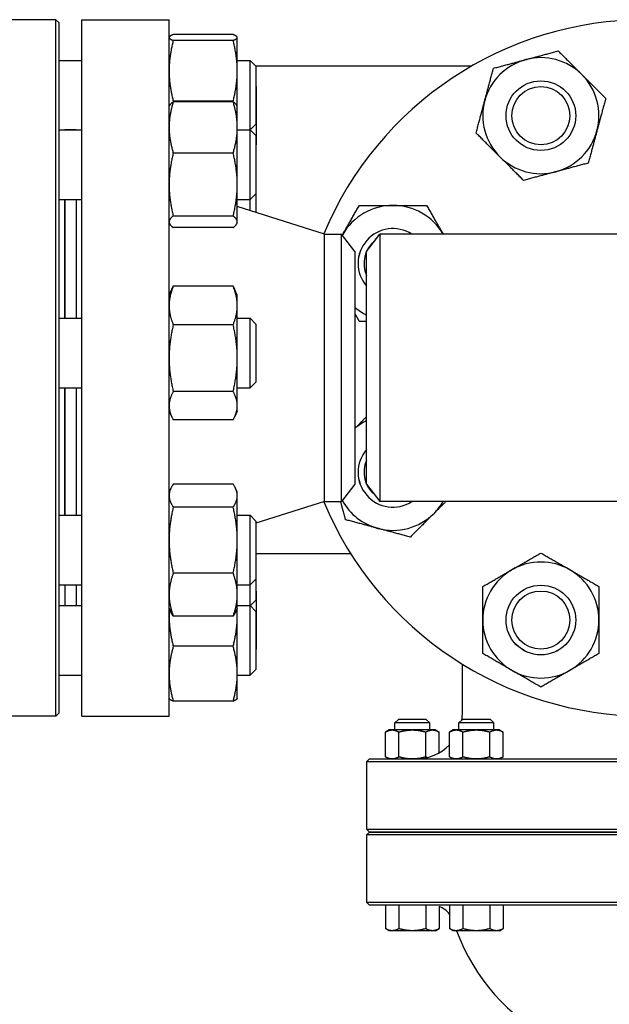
# Model space of a CAD drawing. Header units: inches. Extents: x 18 to 846, y -44 to 561.
# Tile 587 of 642: x 416.2 to 422.54, y 511.2 to 521.81. Entities that reach past the tile are written whole.
import ezdxf

# ---------------------------------------------------------------- set-up
doc = ezdxf.new("R2010")
doc.units = ezdxf.units.IN
doc.header["$LTSCALE"] = 24
doc.header["$MEASUREMENT"] = 0
doc.layers.add('Visible (ANSI)', color=7, linetype='Continuous', lineweight=30)

msp = doc.modelspace()

# ---------------------------------------------------------------- linework, layer by layer
at = {"layer": 'Visible (ANSI)'}
for p, q in [((416.58468, 521.8063), (415.67843, 521.8063)), ((416.58468, 514.3063), (416.58468, 521.8063)), ((416.61593, 521.77505), (416.58468, 521.8063)), ((416.61593, 521.77505), (416.61593, 514.33755)), ((416.86343, 514.3063), (416.86343, 521.8063)), ((416.86343, 521.8063), (417.80343, 521.8063)), ((417.80343, 514.3063), (417.80343, 521.8063)), ((417.80343, 521.61698), (417.80457, 521.61942)), ((418.49234, 521.64635), (417.84852, 521.64635)), ((418.49234, 521.58275), (417.84852, 521.58275)), ((418.53743, 521.61698), (418.53629, 521.61942)), ((418.53743, 521.61455), (418.53743, 521.61698)), ((418.53743, 521.25556), (418.53743, 521.61455)), ((416.61593, 521.36698), (416.86343, 521.36698)), ((418.53743, 521.36698), (418.67593, 521.36698)), ((418.67593, 520.61982), (418.67593, 521.36698)), ((418.73843, 521.30448), (418.67593, 521.36698)), ((418.53743, 520.86982), (418.53743, 521.25556)), ((421.0576, 521.3063), (418.73661, 521.3063)), ((418.73843, 521.30448), (418.73843, 520.67948)), ((418.74093, 521.08501), (418.73843, 521.08751)), ((418.74093, 521.08501), (418.74093, 520.46001)), ((418.49234, 520.92838), (417.84852, 520.92838)), ((418.49234, 520.92274), (417.84852, 520.92274)), ((417.80343, 520.86982), (417.80787, 520.87935)), ((418.53743, 520.86982), (418.53298, 520.87935)), ((418.53743, 520.64609), (418.53743, 520.86982)), ((416.61593, 520.61982), (416.86343, 520.61982)), ((416.68343, 520.6213), (416.68343, 520.61982)), ((416.80343, 520.6213), (416.68343, 520.6213)), ((416.80343, 520.6213), (416.80343, 520.61982)), ((418.53743, 520.03048), (418.53743, 520.64609)), ((418.53743, 520.61982), (418.67593, 520.61982)), ((418.67593, 519.86982), (418.67593, 520.61982)), ((418.73843, 520.55732), (418.67593, 520.61982)), ((418.73843, 520.67948), (418.67735, 520.6184)), ((418.67843, 520.61732), (418.67843, 520.61948)), ((418.73843, 520.55732), (418.73843, 519.93232)), ((418.74093, 520.46001), (418.73843, 520.45751)), ((418.49234, 520.36944), (417.84852, 520.36944)), ((418.53743, 519.62921), (418.53743, 520.03048)), ((416.61593, 519.86982), (416.86343, 519.86982)), ((416.67843, 519.86982), (416.67843, 518.59065)), ((416.68343, 519.86982), (416.68343, 518.59065)), ((416.80343, 519.86982), (416.80343, 518.59065)), ((418.53743, 519.86982), (418.67593, 519.86982)), ((418.73843, 519.93232), (418.67593, 519.86982)), ((418.67593, 519.74995), (418.67593, 519.86982)), ((418.73843, 519.93232), (418.73843, 519.73016)), ((419.47676, 519.4963), (418.53743, 519.79382)), ((418.49234, 519.69152), (417.84852, 519.69152)), ((417.80343, 519.61982), (417.80787, 519.61028)), ((418.49234, 519.56689), (417.84852, 519.56689)), ((418.53743, 519.61982), (418.53298, 519.61028)), ((418.53743, 519.61982), (418.53743, 519.62921)), ((419.47676, 516.6163), (419.47676, 519.4963)), ((419.47676, 519.4963), (419.65956, 519.4963)), ((419.65956, 516.6163), (419.65956, 519.4963)), ((419.80343, 519.3088), (419.65956, 519.4963)), ((419.92843, 519.3088), (420.0723, 519.4963)), ((420.0723, 519.4963), (420.0723, 516.6163)), ((425.78456, 519.4963), (420.0723, 519.4963)), ((419.80343, 519.3088), (419.80343, 516.8038)), ((419.92843, 516.8038), (419.92843, 519.3088)), ((417.80343, 518.84065), (417.83341, 518.90495)), ((418.49234, 518.93453), (417.84852, 518.93453)), ((418.53743, 518.84065), (418.50745, 518.90495)), ((418.53743, 518.72727), (418.53743, 518.84065)), ((418.53743, 518.16057), (418.53743, 518.72727)), ((416.61593, 518.59065), (416.86343, 518.59065)), ((418.53743, 518.59065), (418.67593, 518.59065)), ((418.67593, 517.84065), (418.67593, 518.59065)), ((418.73843, 518.52815), (418.67593, 518.59065)), ((418.49234, 518.52001), (417.84852, 518.52001)), ((418.73843, 518.52815), (418.73843, 517.90315)), ((418.53743, 517.64895), (418.53743, 518.16057)), ((418.73843, 517.90315), (418.67593, 517.84065)), ((416.61593, 517.84065), (416.86343, 517.84065)), ((416.67843, 517.84065), (416.67843, 516.46814)), ((416.68343, 517.84065), (416.68343, 516.46814)), ((416.80343, 517.84065), (416.80343, 516.46814)), ((418.49234, 517.80113), (417.84852, 517.80113)), ((418.53743, 517.84065), (418.67593, 517.84065)), ((418.53743, 517.59065), (418.53743, 517.64895)), ((417.80343, 517.59065), (417.83341, 517.52635)), ((418.53743, 517.59065), (418.50745, 517.52635)), ((418.49234, 517.49677), (417.84852, 517.49677)), ((418.49234, 516.80399), (417.84852, 516.80399)), ((419.80343, 516.8038), (419.65956, 516.6163)), ((419.92843, 516.8038), (420.0723, 516.6163)), ((417.80343, 516.71814), (417.82224, 516.75849)), ((418.53743, 516.71814), (418.51861, 516.75849)), ((418.53743, 516.68024), (418.53743, 516.71814)), ((418.53743, 516.20107), (418.53743, 516.68024)), ((419.47676, 516.6163), (418.73843, 516.38245)), ((419.47676, 516.6163), (419.65956, 516.6163)), ((425.78456, 516.6163), (420.0723, 516.6163)), ((416.61593, 516.46814), (416.86343, 516.46814)), ((418.49234, 516.55649), (417.84852, 516.55649)), ((418.53743, 516.46814), (418.67593, 516.46814)), ((418.67593, 515.71814), (418.67593, 516.46814)), ((418.73843, 516.40564), (418.67593, 516.46814)), ((418.73843, 516.40564), (418.73843, 515.78064)), ((418.53743, 515.61397), (418.53743, 516.20107)), ((418.73843, 516.0563), (419.75628, 516.0563)), ((418.49234, 515.84564), (417.84852, 515.84564)), ((418.73843, 515.78064), (418.67593, 515.71814)), ((418.73843, 515.78064), (418.73843, 515.55529)), ((416.61593, 515.71814), (416.86343, 515.71814)), ((416.68343, 515.71814), (416.68343, 515.49562)), ((416.80343, 515.71814), (416.80343, 515.49562)), ((418.53743, 515.71814), (418.67593, 515.71814)), ((418.67593, 515.49562), (418.67593, 515.71814)), ((418.74093, 515.6526), (418.73843, 515.6551)), ((418.74093, 515.6526), (418.74093, 515.0276)), ((418.53743, 515.46814), (418.53743, 515.61397)), ((418.73843, 515.55529), (418.67735, 515.49421)), ((416.61593, 515.49562), (416.86343, 515.49562)), ((417.80343, 515.46814), (417.82224, 515.42779)), ((418.53743, 515.46814), (418.51861, 515.42779)), ((418.53743, 515.49562), (418.67593, 515.49562)), ((418.53743, 515.3842), (418.53743, 515.46814)), ((418.67593, 514.74562), (418.67593, 515.49562)), ((418.73843, 515.43312), (418.67593, 515.49562)), ((418.67843, 515.49312), (418.67843, 515.49529)), ((418.73843, 515.43312), (418.73843, 514.80812)), ((418.49234, 515.38229), (417.84852, 515.38229)), ((418.53743, 514.76164), (418.53743, 515.3842)), ((418.49234, 515.05702), (417.84852, 515.05702)), ((418.74093, 515.0276), (418.73843, 515.0251)), ((418.73843, 514.80812), (418.67593, 514.74562)), ((420.95992, 514.3437), (420.95992, 514.86452)), ((416.61593, 514.74562), (416.86343, 514.74562)), ((418.53743, 514.49562), (418.53743, 514.76164)), ((418.53743, 514.74562), (418.67593, 514.74562)), ((417.80343, 514.49562), (417.80457, 514.49318)), ((418.49234, 514.46625), (417.84852, 514.46625)), ((418.53743, 514.49562), (418.53629, 514.49318)), ((416.58468, 514.3063), (415.67843, 514.3063)), ((416.61593, 514.33755), (416.58468, 514.3063)), ((416.86343, 514.3063), (417.80343, 514.3063)), ((420.2703, 514.2689), (420.23305, 514.23165)), ((420.5708, 514.2689), (420.2703, 514.2689)), ((420.5708, 514.2689), (420.60805, 514.23165)), ((420.95928, 514.2689), (420.92203, 514.23165)), ((421.25978, 514.2689), (420.95928, 514.2689)), ((421.25978, 514.2689), (421.29703, 514.23165)), ((420.17055, 514.1562), (420.13188, 514.13387)), ((420.13188, 513.86603), (420.13188, 514.13387)), ((420.20405, 514.1562), (420.17055, 514.1562)), ((420.42055, 514.1562), (420.20405, 514.1562)), ((420.60805, 514.23165), (420.23305, 514.23165)), ((420.23305, 514.1562), (420.23305, 514.23165)), ((420.27622, 513.86603), (420.27622, 514.13387)), ((420.63706, 514.1562), (420.42055, 514.1562)), ((420.56489, 513.86603), (420.56489, 514.13387)), ((420.60805, 514.1562), (420.60805, 514.23165)), ((420.67055, 514.1562), (420.63706, 514.1562)), ((420.67055, 514.1562), (420.70923, 514.13387)), ((420.70923, 513.91029), (420.70923, 514.13387)), ((420.85953, 514.1562), (420.82086, 514.13387)), ((420.82086, 513.86603), (420.82086, 514.13387)), ((420.89302, 514.1562), (420.85953, 514.1562)), ((421.10953, 514.1562), (420.89302, 514.1562)), ((421.29703, 514.23165), (420.92203, 514.23165)), ((420.92203, 514.1562), (420.92203, 514.23165)), ((420.96519, 513.86603), (420.96519, 514.13387)), ((421.32604, 514.1562), (421.10953, 514.1562)), ((421.25387, 513.86603), (421.25387, 514.13387)), ((421.29703, 514.1562), (421.29703, 514.23165)), ((421.35953, 514.1562), (421.32604, 514.1562)), ((421.35953, 514.1562), (421.39821, 514.13387)), ((421.39821, 513.86603), (421.39821, 514.13387)), ((419.95968, 513.8437), (419.92843, 513.81245)), ((419.98622, 513.81245), (419.92843, 513.81245)), ((419.92843, 513.81245), (419.92843, 513.08755)), ((419.95968, 513.8437), (420.01731, 513.8437)), ((421.55092, 513.81245), (419.98622, 513.81245)), ((420.01731, 513.8437), (421.55378, 513.8437)), ((420.17055, 513.8437), (420.13188, 513.86603)), ((420.85953, 513.8437), (420.82086, 513.86603)), ((421.35953, 513.8437), (421.39821, 513.86603)), ((424.30594, 513.81245), (421.55092, 513.81245)), ((421.55378, 513.8437), (424.30308, 513.8437)), ((419.92843, 513.08755), (419.98622, 513.08755)), ((419.95968, 513.0563), (419.92843, 513.08755)), ((419.98622, 513.08755), (421.55092, 513.08755)), ((421.55092, 513.08755), (424.30594, 513.08755)), ((419.95968, 513.0563), (419.92843, 513.02505)), ((419.98622, 513.02505), (419.92843, 513.02505)), ((419.92843, 513.02505), (419.92843, 512.30015)), ((420.01731, 513.0563), (419.95968, 513.0563)), ((419.95968, 513.0563), (420.01731, 513.0563)), ((421.55092, 513.02505), (419.98622, 513.02505)), ((421.55378, 513.0563), (420.01731, 513.0563)), ((420.01731, 513.0563), (421.55378, 513.0563)), ((424.30594, 513.02505), (421.55092, 513.02505)), ((424.30308, 513.0563), (421.55378, 513.0563)), ((421.55378, 513.0563), (424.30308, 513.0563)), ((419.92843, 512.30015), (419.98622, 512.30015)), ((419.95968, 512.2689), (419.92843, 512.30015)), ((420.01731, 512.2689), (419.95968, 512.2689)), ((419.98622, 512.30015), (421.55092, 512.30015)), ((421.55378, 512.2689), (420.01731, 512.2689)), ((420.13188, 512.2689), (420.13188, 512.01623)), ((420.27622, 512.2689), (420.27622, 512.01623)), ((420.56489, 512.2689), (420.56489, 512.01623)), ((420.70923, 512.2538), (420.70923, 512.01623)), ((420.82086, 512.2689), (420.82086, 512.01623)), ((420.96519, 512.2689), (420.96519, 512.01623)), ((421.25387, 512.2689), (421.25387, 512.01623)), ((421.39821, 512.2689), (421.39821, 512.01623)), ((421.55092, 512.30015), (424.30594, 512.30015)), ((424.30308, 512.2689), (421.55378, 512.2689)), ((420.17055, 511.9939), (420.13188, 512.01623)), ((420.67055, 511.9939), (420.70923, 512.01623)), ((420.85953, 511.9939), (420.82086, 512.01623)), ((421.35953, 511.9939), (421.39821, 512.01623)), ((420.20405, 511.9939), (420.17055, 511.9939)), ((420.42055, 511.9939), (420.20405, 511.9939)), ((420.63706, 511.9939), (420.42055, 511.9939)), ((420.67055, 511.9939), (420.63706, 511.9939)), ((420.89302, 511.9939), (420.85953, 511.9939)), ((421.10953, 511.9939), (420.89302, 511.9939)), ((421.32604, 511.9939), (421.10953, 511.9939)), ((421.35953, 511.9939), (421.32604, 511.9939))]:
    msp.add_line(p, q, dxfattribs=at)
for centre, radius in [((421.80334, 520.77251), 0.37513), ((421.80334, 520.77251), 0.375), ((421.80334, 520.77251), 0.3125), ((421.80334, 515.3401), 0.37513), ((421.80334, 515.3401), 0.375), ((421.80334, 515.3401), 0.3125)]:
    msp.add_circle(centre, radius, dxfattribs=at)
for centre, radius, start, end in [((422.92843, 518.0563), 3.75, 22.631841, 157.368159), ((421.80334, 520.77251), 0.625, 105, 165), ((421.80334, 520.77251), 0.625, 45, 105), ((421.80334, 520.77251), 0.625, 345, 45), ((421.80334, 520.77251), 0.625, 165, 225), ((421.80334, 520.77251), 0.625, 285, 345), ((421.80334, 520.77251), 0.625, 225, 285), ((420.21222, 519.18139), 0.625, 90, 150), ((420.21222, 519.18139), 0.625, 30.255516, 90), ((420.21222, 519.18139), 0.37513, 57.085092, 220.840842), ((420.21222, 519.18139), 0.375, 57.114984, 220.818462), ((420.21222, 519.18139), 0.625, 150, 150.75405), ((420.21222, 519.18139), 0.3125, 128.121797, 204.750248), ((420.21222, 519.18139), 0.625, 229.150779, 242.994844), ((420.21222, 516.93121), 0.625, 117.005156, 130.849221), ((420.21222, 516.93121), 0.37513, 139.159158, 302.914908), ((420.21222, 516.93121), 0.375, 139.181538, 302.885016), ((420.21222, 516.93121), 0.3125, 155.249752, 231.878203), ((422.92843, 518.0563), 3.75, 202.631841, 337.368159), ((420.21222, 516.93121), 0.625, 209.24595, 255), ((420.21222, 516.93121), 0.625, 315, 329.744484), ((420.21222, 516.93121), 0.625, 255, 315), ((421.80334, 515.3401), 0.625, 60, 120), ((421.80334, 515.3401), 0.625, 120, 180), ((421.80334, 515.3401), 0.625, 0, 60), ((421.80334, 515.3401), 0.625, 180, 240), ((421.80334, 515.3401), 0.625, 300, 0), ((421.80334, 515.3401), 0.625, 240, 300), ((420.45992, 514.3437), 0.5, 350.709763, 0), ((420.45992, 514.3437), 0.5, 270, 316.208453), ((420.62365, 512.0189), 0.25, 37.923408, 69.98119), ((422.92843, 512.74134), 2.16535, 200.192895, 242.680684)]:
    msp.add_arc(centre, radius, start, end, dxfattribs=at)
for points, weights in [([(417.84852, 521.64635), (417.80343, 521.62931), (417.80343, 521.61455)], [1, 1.0379548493, 1]), ([(417.80343, 521.61455), (417.80343, 521.59979), (417.84852, 521.58275)], [1, 1.0379548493, 1]), ([(417.84852, 521.58275), (417.80343, 521.40741), (417.80343, 521.25556)], [1, 1.0379548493, 1]), ([(418.53743, 521.61455), (418.53743, 521.62931), (418.49234, 521.64635)], [1, 1.0379548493, 1]), ([(418.49234, 521.58275), (418.53743, 521.59979), (418.53743, 521.61455)], [1, 1.0379548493, 1]), ([(418.53743, 521.25556), (418.53743, 521.40741), (418.49234, 521.58275)], [1, 1.0379548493, 1]), ([(421.64158, 521.37621), (421.80334, 521.41956), (421.99013, 521.46961)], [1, 1.0379548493, 1]), ([(421.99013, 521.46961), (422.12686, 521.33287), (422.24528, 521.21445)], [1, 1.0379548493, 1]), ([(421.29303, 521.28282), (421.47982, 521.33287), (421.64158, 521.37621)], [1, 1.0379548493, 1]), ([(417.80343, 521.25556), (417.80343, 521.10371), (417.84852, 520.92838)], [1, 1.0379548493, 1]), ([(418.49234, 520.92838), (418.53743, 521.10371), (418.53743, 521.25556)], [1, 1.0379548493, 1]), ([(421.19964, 520.93427), (421.24298, 521.09603), (421.29303, 521.28282)], [1, 1.0379548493, 1]), ([(422.24528, 521.21445), (422.3637, 521.09603), (422.50044, 520.95929)], [1, 1.0379548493, 1]), ([(417.84852, 520.92274), (417.80343, 520.77448), (417.80343, 520.64609)], [1, 1.0379548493, 1]), ([(417.80787, 520.87935), (417.81734, 520.89965), (417.84852, 520.92274)], [1.01642291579, 1.02594003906, 1]), ([(417.84852, 520.92838), (417.84749, 520.92479), (417.8465, 520.92123)], [1, 1.00082853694, 1.00162090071]), ([(418.49436, 520.92123), (418.49336, 520.92479), (418.49234, 520.92838)], [1.00162090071, 1.00082853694, 1]), ([(418.53743, 520.64609), (418.53743, 520.77448), (418.49234, 520.92274)], [1, 1.0379548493, 1]), ([(418.49234, 520.92274), (418.52352, 520.89965), (418.53298, 520.87935)], [1, 1.02594003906, 1.01642291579]), ([(421.10624, 520.58572), (421.15629, 520.77251), (421.19964, 520.93427)], [1, 1.0379548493, 1]), ([(422.50044, 520.95929), (422.45039, 520.77251), (422.40704, 520.61075)], [1, 1.0379548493, 1]), ([(417.80343, 520.64609), (417.80343, 520.5177), (417.84852, 520.36944)], [1, 1.0379548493, 1]), ([(418.49234, 520.36944), (418.53743, 520.5177), (418.53743, 520.64609)], [1, 1.0379548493, 1]), ([(422.40704, 520.61075), (422.3637, 520.44898), (422.31365, 520.2622)], [1, 1.0379548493, 1]), ([(421.3614, 520.33057), (421.24298, 520.44898), (421.10624, 520.58572)], [1, 1.0379548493, 1]), ([(417.84852, 520.36944), (417.80343, 520.18779), (417.80343, 520.03048)], [1, 1.0379548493, 1]), ([(418.53743, 520.03048), (418.53743, 520.18779), (418.49234, 520.36944)], [1, 1.0379548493, 1]), ([(421.61655, 520.07541), (421.47982, 520.21215), (421.3614, 520.33057)], [1, 1.0379548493, 1]), ([(422.31365, 520.2622), (422.12686, 520.21215), (421.9651, 520.1688)], [1, 1.0379548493, 1]), ([(421.9651, 520.1688), (421.80334, 520.12546), (421.61655, 520.07541)], [1, 1.0379548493, 1]), ([(417.80343, 520.03048), (417.80343, 519.87317), (417.84852, 519.69152)], [1, 1.0379548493, 1]), ([(418.49234, 519.69152), (418.53743, 519.87317), (418.53743, 520.03048)], [1, 1.0379548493, 1]), ([(419.67096, 519.49389), (419.75469, 519.63892), (419.85138, 519.80639)], [1, 1.0379548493, 1]), ([(419.85138, 519.80639), (420.04475, 519.80639), (420.21222, 519.80639)], [1, 1.0379548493, 1]), ([(420.21222, 519.80639), (420.37969, 519.80639), (420.57307, 519.80639)], [1, 1.0379548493, 1]), ([(420.57307, 519.80639), (420.66901, 519.64022), (420.7521, 519.4963)], [1, 1.03765085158, 1.00060312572]), ([(417.84852, 519.69152), (417.80343, 519.65812), (417.80343, 519.62921)], [1, 1.0379548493, 1]), ([(418.53743, 519.62921), (418.53743, 519.65812), (418.49234, 519.69152)], [1, 1.0379548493, 1]), ([(417.80343, 519.62921), (417.80343, 519.60029), (417.84852, 519.56689)], [1, 1.0379548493, 1]), ([(418.49234, 519.56689), (418.53743, 519.60029), (418.53743, 519.62921)], [1, 1.0379548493, 1]), ([(419.66686, 519.48679), (419.66891, 519.49034), (419.67096, 519.49389)], [1.00175027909, 1.00089630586, 1]), ([(417.84852, 518.93453), (417.80343, 518.82346), (417.80343, 518.72727)], [1, 1.0379548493, 1]), ([(417.83341, 518.90495), (417.84015, 518.9194), (417.84852, 518.93453)], [1.0112030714, 1.00683093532, 1]), ([(418.53743, 518.72727), (418.53743, 518.82346), (418.49234, 518.93453)], [1, 1.0379548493, 1]), ([(418.49234, 518.93453), (418.50071, 518.9194), (418.50745, 518.90495)], [1, 1.00683093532, 1.0112030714]), ([(417.80343, 518.72727), (417.80343, 518.63108), (417.84852, 518.52001)], [1, 1.0379548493, 1]), ([(418.49234, 518.52001), (418.53743, 518.63108), (418.53743, 518.72727)], [1, 1.0379548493, 1]), ([(419.85138, 518.55639), (419.82667, 518.59919), (419.80343, 518.63944)], [1, 1.00943286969, 1.01417706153]), ([(417.84852, 518.52001), (417.80343, 518.32738), (417.80343, 518.16057)], [1, 1.0379548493, 1]), ([(418.53743, 518.16057), (418.53743, 518.32738), (418.49234, 518.52001)], [1, 1.0379548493, 1]), ([(419.92843, 518.55639), (419.89087, 518.55639), (419.85138, 518.55639)], [1.01206453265, 1.00752365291, 1]), ([(417.80343, 518.16057), (417.80343, 517.99375), (417.84852, 517.80113)], [1, 1.0379548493, 1]), ([(418.49234, 517.80113), (418.53743, 517.99375), (418.53743, 518.16057)], [1, 1.0379548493, 1]), ([(417.84852, 517.80113), (417.80343, 517.71957), (417.80343, 517.64895)], [1, 1.0379548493, 1]), ([(418.53743, 517.64895), (418.53743, 517.71957), (418.49234, 517.80113)], [1, 1.0379548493, 1]), ([(417.80343, 517.64895), (417.80343, 517.57832), (417.84852, 517.49677)], [1, 1.0379548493, 1]), ([(418.49234, 517.49677), (418.53743, 517.57832), (418.53743, 517.64895)], [1, 1.0379548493, 1]), ([(419.80343, 517.4063), (419.86413, 517.46701), (419.92843, 517.5313)], [1.00888345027, 1.0228277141, 1.01750875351]), ([(417.84852, 516.80399), (417.80343, 516.73767), (417.80343, 516.68024)], [1, 1.0379548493, 1]), ([(418.53743, 516.68024), (418.53743, 516.73767), (418.49234, 516.80399)], [1, 1.0379548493, 1]), ([(417.80343, 516.68024), (417.80343, 516.62281), (417.84852, 516.55649)], [1, 1.0379548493, 1]), ([(418.49234, 516.55649), (418.53743, 516.62281), (418.53743, 516.68024)], [1, 1.0379548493, 1]), ([(419.70191, 516.4209), (419.67426, 516.5241), (419.64956, 516.6163)], [1, 1.02061936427, 1.01883536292]), ([(420.7812, 516.6163), (420.71642, 516.55153), (420.65416, 516.48927)], [1.01895693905, 1.01960093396, 1]), ([(417.84852, 516.55649), (417.80343, 516.36602), (417.80343, 516.20107)], [1, 1.0379548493, 1]), ([(418.53743, 516.20107), (418.53743, 516.36602), (418.49234, 516.55649)], [1, 1.0379548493, 1]), ([(420.65416, 516.48927), (420.53575, 516.37085), (420.39901, 516.23412)], [1, 1.0379548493, 1]), ([(420.05046, 516.32751), (419.8887, 516.37085), (419.70191, 516.4209)], [1, 1.0379548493, 1]), ([(420.39901, 516.23412), (420.21222, 516.28417), (420.05046, 516.32751)], [1, 1.0379548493, 1]), ([(417.80343, 516.20107), (417.80343, 516.03611), (417.84852, 515.84564)], [1, 1.0379548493, 1]), ([(418.49234, 515.84564), (418.53743, 516.03611), (418.53743, 516.20107)], [1, 1.0379548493, 1]), ([(421.49084, 515.88136), (421.63587, 515.9651), (421.80334, 516.06178)], [1, 1.0379548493, 1]), ([(421.80334, 516.06178), (421.97081, 515.9651), (422.11584, 515.88136)], [1, 1.0379548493, 1]), ([(417.84852, 515.84564), (417.80343, 515.72149), (417.80343, 515.61397)], [1, 1.0379548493, 1]), ([(418.53743, 515.61397), (418.53743, 515.72149), (418.49234, 515.84564)], [1, 1.0379548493, 1]), ([(421.17834, 515.70094), (421.34581, 515.79763), (421.49084, 515.88136)], [1, 1.0379548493, 1]), ([(422.11584, 515.88136), (422.26087, 515.79763), (422.42834, 515.70094)], [1, 1.0379548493, 1]), ([(421.17834, 515.3401), (421.17834, 515.50756), (421.17834, 515.70094)], [1, 1.0379548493, 1]), ([(422.42834, 515.70094), (422.42834, 515.50756), (422.42834, 515.3401)], [1, 1.0379548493, 1]), ([(417.80343, 515.61397), (417.80343, 515.50645), (417.84852, 515.38229)], [1, 1.0379548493, 1]), ([(418.49234, 515.38229), (418.53743, 515.50645), (418.53743, 515.61397)], [1, 1.0379548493, 1]), ([(417.80618, 515.46224), (417.80343, 515.42304), (417.80343, 515.3842)], [1.01418459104, 1.00944035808, 1]), ([(417.84852, 515.38229), (417.83242, 515.40597), (417.82224, 515.42779)], [1, 1.01322582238, 1.01723425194]), ([(418.51861, 515.42779), (418.50844, 515.40597), (418.49234, 515.38229)], [1.01723425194, 1.01322582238, 1]), ([(418.53743, 515.3842), (418.53743, 515.42304), (418.53468, 515.46224)], [1, 1.00944035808, 1.01418459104]), ([(417.80343, 515.3842), (417.80343, 515.23236), (417.84852, 515.05702)], [1, 1.0379548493, 1]), ([(418.49234, 515.05702), (418.53743, 515.23236), (418.53743, 515.3842)], [1, 1.0379548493, 1]), ([(421.17834, 514.97925), (421.17834, 515.17263), (421.17834, 515.3401)], [1, 1.0379548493, 1]), ([(422.42834, 515.3401), (422.42834, 515.17263), (422.42834, 514.97925)], [1, 1.0379548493, 1]), ([(417.84852, 515.05702), (417.80343, 514.89872), (417.80343, 514.76164)], [1, 1.0379548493, 1]), ([(418.53743, 514.76164), (418.53743, 514.89872), (418.49234, 515.05702)], [1, 1.0379548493, 1]), ([(421.49084, 514.79883), (421.34581, 514.88256), (421.17834, 514.97925)], [1, 1.0379548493, 1]), ([(422.42834, 514.97925), (422.26087, 514.88256), (422.11584, 514.79883)], [1, 1.0379548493, 1]), ([(421.80334, 514.61841), (421.63587, 514.7151), (421.49084, 514.79883)], [1, 1.0379548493, 1]), ([(422.11584, 514.79883), (421.97081, 514.7151), (421.80334, 514.61841)], [1, 1.0379548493, 1]), ([(417.80343, 514.76164), (417.80343, 514.62455), (417.84852, 514.46625)], [1, 1.0379548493, 1]), ([(418.49234, 514.46625), (418.53743, 514.62455), (418.53743, 514.76164)], [1, 1.0379548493, 1]), ([(417.84852, 514.46625), (417.81041, 514.48066), (417.80457, 514.49318)], [1, 1.03189291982, 1.01018750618]), ([(418.53629, 514.49318), (418.53045, 514.48066), (418.49234, 514.46625)], [1.01018750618, 1.03189291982, 1]), ([(420.13188, 514.13387), (420.17055, 514.1562), (420.20405, 514.1562)], [1.01001874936, 1.04314139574, 1]), ([(420.20405, 514.1562), (420.23754, 514.1562), (420.27622, 514.13387)], [1, 1.04314139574, 1.01001874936]), ([(420.27622, 514.13387), (420.35357, 514.1562), (420.42055, 514.1562)], [1.01001874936, 1.04314139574, 1]), ([(420.42055, 514.1562), (420.48754, 514.1562), (420.56489, 514.13387)], [1, 1.04314139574, 1.01001874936]), ([(420.56489, 514.13387), (420.60357, 514.1562), (420.63706, 514.1562)], [1.01001874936, 1.04314139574, 1]), ([(420.63706, 514.1562), (420.67055, 514.1562), (420.70923, 514.13387)], [1, 1.04314139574, 1.01001874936]), ([(420.82086, 514.13387), (420.85953, 514.1562), (420.89302, 514.1562)], [1.01001874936, 1.04314139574, 1]), ([(420.89302, 514.1562), (420.92652, 514.1562), (420.96519, 514.13387)], [1, 1.04314139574, 1.01001874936]), ([(420.96519, 514.13387), (421.04254, 514.1562), (421.10953, 514.1562)], [1.01001874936, 1.04314139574, 1]), ([(421.10953, 514.1562), (421.17652, 514.1562), (421.25387, 514.13387)], [1, 1.04314139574, 1.01001874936]), ([(421.25387, 514.13387), (421.29254, 514.1562), (421.32604, 514.1562)], [1.01001874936, 1.04314139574, 1]), ([(421.32604, 514.1562), (421.35953, 514.1562), (421.39821, 514.13387)], [1, 1.04314139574, 1.01001874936]), ([(420.20405, 513.8437), (420.17055, 513.8437), (420.13188, 513.86603)], [1, 1.04314139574, 1.01001874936]), ([(420.27622, 513.86603), (420.23754, 513.8437), (420.20405, 513.8437)], [1.01001874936, 1.04314139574, 1]), ([(420.42055, 513.8437), (420.35357, 513.8437), (420.27622, 513.86603)], [1, 1.04314139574, 1.01001874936]), ([(420.56489, 513.86603), (420.48754, 513.8437), (420.42055, 513.8437)], [1.01001874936, 1.04314139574, 1]), ([(420.57958, 513.85823), (420.57241, 513.86169), (420.56489, 513.86603)], [1.01983175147, 1.01629387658, 1.01001874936]), ([(420.89302, 513.8437), (420.85953, 513.8437), (420.82086, 513.86603)], [1, 1.04314139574, 1.01001874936]), ([(420.96519, 513.86603), (420.92652, 513.8437), (420.89302, 513.8437)], [1.01001874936, 1.04314139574, 1]), ([(421.10953, 513.8437), (421.04254, 513.8437), (420.96519, 513.86603)], [1, 1.04314139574, 1.01001874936]), ([(421.25387, 513.86603), (421.17652, 513.8437), (421.10953, 513.8437)], [1.01001874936, 1.04314139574, 1]), ([(421.32604, 513.8437), (421.29254, 513.8437), (421.25387, 513.86603)], [1, 1.04314139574, 1.01001874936]), ([(421.39821, 513.86603), (421.35953, 513.8437), (421.32604, 513.8437)], [1.01001874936, 1.04314139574, 1]), ([(420.20405, 511.9939), (420.17055, 511.9939), (420.13188, 512.01623)], [1, 1.04314139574, 1.01001874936]), ([(420.27622, 512.01623), (420.23754, 511.9939), (420.20405, 511.9939)], [1.01001874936, 1.04314139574, 1]), ([(420.42055, 511.9939), (420.35357, 511.9939), (420.27622, 512.01623)], [1, 1.04314139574, 1.01001874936]), ([(420.56489, 512.01623), (420.48754, 511.9939), (420.42055, 511.9939)], [1.01001874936, 1.04314139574, 1]), ([(420.63706, 511.9939), (420.60357, 511.9939), (420.56489, 512.01623)], [1, 1.04314139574, 1.01001874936]), ([(420.70923, 512.01623), (420.67055, 511.9939), (420.63706, 511.9939)], [1.01001874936, 1.04314139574, 1]), ([(420.89302, 511.9939), (420.85953, 511.9939), (420.82086, 512.01623)], [1, 1.04314139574, 1.01001874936]), ([(420.96519, 512.01623), (420.92652, 511.9939), (420.89302, 511.9939)], [1.01001874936, 1.04314139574, 1]), ([(421.10953, 511.9939), (421.04254, 511.9939), (420.96519, 512.01623)], [1, 1.04314139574, 1.01001874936]), ([(421.25387, 512.01623), (421.17652, 511.9939), (421.10953, 511.9939)], [1.01001874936, 1.04314139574, 1]), ([(421.32604, 511.9939), (421.29254, 511.9939), (421.25387, 512.01623)], [1, 1.04314139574, 1.01001874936]), ([(421.39821, 512.01623), (421.35953, 511.9939), (421.32604, 511.9939)], [1.01001874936, 1.04314139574, 1])]:
    msp.add_rational_spline(points, weights, degree=2, dxfattribs=at)

doc.saveas('drawing.dxf')
